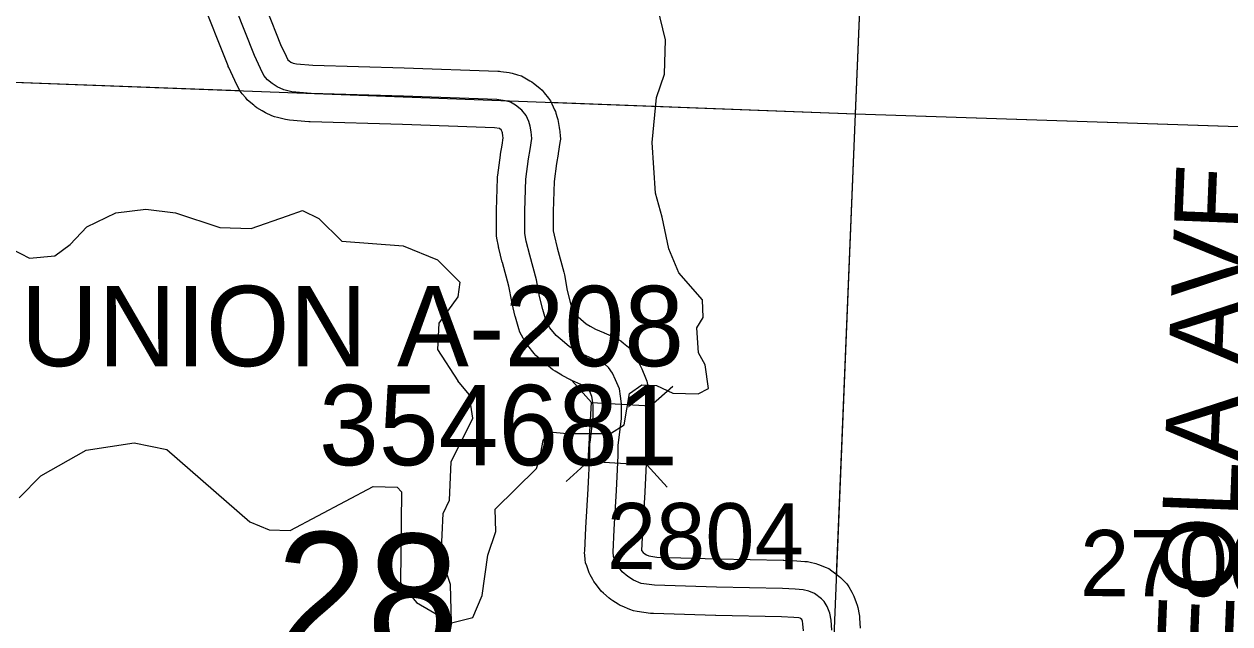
# Model space of a CAD drawing. Extents: x -157.2 to -99.3, y 12.2 to 46.2.
# Drawn here: x -118.286 to -117.012, y 35.824 to 36.459 of the extents above; entities that cross this region are included whole.
import ezdxf

# ---------------------------------------------------------------- set-up
doc = ezdxf.new("R2010")
doc.units = 0
for name, color, linetype in [('tdCoHydroRiver', 7, 'Continuous'), ('tdCoSecRdNmbr', 7, 'Continuous'), ('tdCoSecRdTxt', 7, 'Continuous'), ('tdCoSecRteBand', 7, 'Continuous'), ('tdCoSecRteCL', 7, 'Continuous'), ('tdCoSectLine', 7, 'Continuous'), ('tdCoSectLinePart', 7, 'Continuous'), ('tdCoSectNmbr', 7, 'Continuous'), ('tdCoStrucSec', 7, 'Continuous'), ('tdCoStrucSecCoName', 7, 'Continuous'), ('tdCoStrucSecFHWANum', 7, 'Continuous'), ('tdCoSurfGravel', 7, 'Continuous')]:
    doc.layers.add(name, color=color, linetype=linetype)

msp = doc.modelspace()

# ---------------------------------------------------------------- linework, layer by layer
at = {"layer": 'tdCoHydroRiver'}
for points in [[(-117.563, 36.0731), (-117.5665, 36.0981), (-117.5737, 36.1107), (-117.5755, 36.1372), (-117.5687, 36.148), (-117.5694, 36.1668), (-117.5946, 36.1953), (-117.605, 36.2209), (-117.612, 36.2542), (-117.6192, 36.2797), (-117.6225, 36.3334), (-117.618, 36.3807), (-117.6095, 36.4057), (-117.6085, 36.442), (-117.617, 36.4769)], [(-118.2996, 36.2208), (-118.2809, 36.2108), (-118.254, 36.2132), (-118.2379, 36.2254), (-118.22, 36.2439), (-118.1896, 36.2588), (-118.1579, 36.2627), (-118.1265, 36.2587), (-118.0795, 36.2432), (-118.0464, 36.2423), (-118.0082, 36.2555), (-117.9922, 36.2614), (-117.9751, 36.253), (-117.9505, 36.2287), (-117.8859, 36.2238), (-117.8495, 36.2092), (-117.8259, 36.1854), (-117.8281, 36.1698), (-117.8481, 36.1421), (-117.8496, 36.1142), (-117.8279, 36.0811)], [(-117.8346, 35.825), (-117.8359, 35.8657), (-117.8456, 35.8956), (-117.8436, 35.9409), (-117.8367, 35.9547), (-117.8349, 35.9953), (-117.8123, 36.0416), (-117.8159, 36.0667), (-117.8279, 36.0811)], [(-117.8346, 35.825), (-117.8123, 35.8307), (-117.8022, 35.8541), (-117.7963, 35.8965), (-117.7877, 35.9216), (-117.7887, 35.9453), (-117.7449, 35.9882), (-117.7414, 35.9992), (-117.7378, 36.018), (-117.7312, 36.0273), (-117.7123, 36.0252), (-117.6666, 36.0255), (-117.6521, 36.0346), (-117.6465, 36.0676), (-117.6336, 36.0767)], [(-117.6336, 36.0767), (-117.6179, 36.0763)], [(-117.6179, 36.0763), (-117.6007, 36.0679), (-117.5739, 36.0672)], [(-117.5739, 36.0672), (-117.563, 36.0731)], [(-118.2916, 35.9574), (-118.2689, 35.9805), (-118.2209, 36.0076), (-118.1701, 36.0156), (-118.1356, 36.0084), (-118.0478, 35.9318), (-118.0275, 35.9234), (-118.0054, 35.9228), (-117.9174, 35.9693), (-117.8922, 35.9686), (-117.8876, 35.9637), (-117.8886, 35.8675), (-117.8718, 35.8465), (-117.8346, 35.825)], [(-117.8346, 35.825), (-117.8382, 35.8062), (-117.8532, 35.7766), (-117.8781, 35.7347), (-117.9169, 35.6995), (-117.9284, 35.6824), (-117.9402, 35.6543), (-117.9364, 35.6211), (-117.929, 35.602), (-117.8855, 35.5787), (-117.8406, 35.5443), (-117.7908, 35.5193), (-117.7258, 35.4749), (-117.6812, 35.4343), (-117.6486, 35.4129), (-117.593, 35.3687), (-117.5732, 35.3445), (-117.5672, 35.3317), (-117.5629, 35.3143), (-117.5448, 35.2838), (-117.4543, 35.1898), (-117.3111, 35.0597)]]:
    msp.add_lwpolyline(points, dxfattribs=at)
at = {"layer": 'tdCoSecRteBand'}
for points in [[(-118.0444, 36.5106), (-118.0154, 36.4371), (-118.0095, 36.4245), (-118.0076, 36.4207), (-118.0064, 36.4197), (-118.0044, 36.4184), (-118.0021, 36.4173), (-117.9986, 36.4165), (-117.9813, 36.4151), (-117.8847, 36.4121), (-117.8847, 36.4121), (-117.8846, 36.4121), (-117.7857, 36.4087), (-117.7841, 36.4086), (-117.7825, 36.4084), (-117.7739, 36.4072), (-117.7722, 36.4069), (-117.7706, 36.4065), (-117.7649, 36.405), (-117.7608, 36.4039), (-117.7572, 36.4018), (-117.7518, 36.3986), (-117.7498, 36.3974), (-117.7481, 36.396), (-117.7414, 36.3906), (-117.7388, 36.3885), (-117.7367, 36.3858), (-117.7323, 36.3802), (-117.7302, 36.3774), (-117.7287, 36.3742), (-117.7257, 36.3678), (-117.7249, 36.3661), (-117.7244, 36.3643), (-117.7229, 36.3596), (-117.7222, 36.3575), (-117.7219, 36.3553), (-117.7209, 36.3491), (-117.7208, 36.3484), (-117.7207, 36.3476), (-117.7199, 36.3407), (-117.7195, 36.3369), (-117.7201, 36.3331), (-117.7218, 36.3215), (-117.7219, 36.3212), (-117.7219, 36.3209), (-117.7236, 36.3112), (-117.7262, 36.2921), (-117.7272, 36.2604), (-117.7272, 36.2398), (-117.7263, 36.2351), (-117.723, 36.2219), (-117.7159, 36.196), (-117.7155, 36.1947), (-117.7153, 36.1934), (-117.7123, 36.1766), (-117.7092, 36.1642), (-117.7068, 36.1558), (-117.706, 36.1543), (-117.7026, 36.1502), (-117.6983, 36.1466), (-117.6982, 36.1465), (-117.698, 36.1463), (-117.6925, 36.1415), (-117.6883, 36.139), (-117.6824, 36.1359), (-117.6739, 36.1322), (-117.6737, 36.1321), (-117.6735, 36.132), (-117.6659, 36.1286), (-117.6654, 36.1284), (-117.6648, 36.1281), (-117.6589, 36.1251), (-117.6556, 36.1235), (-117.6528, 36.1211), (-117.6494, 36.1181), (-117.6463, 36.1155), (-117.6441, 36.1122), (-117.6399, 36.106), (-117.6386, 36.1042), (-117.6377, 36.1022), (-117.6342, 36.0951), (-117.6339, 36.0944), (-117.6336, 36.0937), (-117.6296, 36.0843), (-117.6282, 36.0809), (-117.6276, 36.0773), (-117.6264, 36.0694), (-117.6263, 36.0689), (-117.6263, 36.0685), (-117.6253, 36.0606), (-117.6251, 36.0587), (-117.6251, 36.0569), (-117.6251, 36.0413), (-117.6251, 36.0395), (-117.6253, 36.0378), (-117.6285, 36.0107), (-117.6285, 36.0021), (-117.6285, 36.0014), (-117.6286, 36.0007), (-117.6303, 35.9637), (-117.6303, 35.9635), (-117.6303, 35.9633), (-117.6328, 35.9223), (-117.6338, 35.9017), (-117.6338, 35.9016), (-117.6323, 35.8996), (-117.6305, 35.898), (-117.6286, 35.8969), (-117.6263, 35.8959), (-117.6178, 35.8947), (-117.5539, 35.8928), (-117.4843, 35.8913), (-117.4838, 35.8913), (-117.4833, 35.8913), (-117.4697, 35.8905), (-117.4696, 35.8905), (-117.4696, 35.8905), (-117.4612, 35.89), (-117.4584, 35.8899), (-117.4557, 35.8892), (-117.4498, 35.8877), (-117.4478, 35.8872), (-117.4459, 35.8864), (-117.4397, 35.884), (-117.4359, 35.8824), (-117.4326, 35.8799), (-117.4252, 35.8743), (-117.4237, 35.8731), (-117.4223, 35.8717), (-117.4196, 35.869), (-117.4169, 35.8663), (-117.4149, 35.863), (-117.4117, 35.8576), (-117.4105, 35.8555), (-117.4096, 35.8533), (-117.4069, 35.8464), (-117.406, 35.8439), (-117.4054, 35.8413), (-117.404, 35.8339), (-117.4036, 35.832), (-117.4034, 35.8301), (-117.4027, 35.8195)], [(-117.4626, 35.8166), (-117.4632, 35.824), (-117.4637, 35.8269), (-117.4645, 35.8287), (-117.4659, 35.8298), (-117.4663, 35.83), (-117.4675, 35.8303), (-117.473, 35.8306), (-117.486, 35.8313), (-117.5553, 35.8328), (-117.5555, 35.8328), (-117.5556, 35.8328), (-117.6212, 35.8348), (-117.6228, 35.8348), (-117.6245, 35.835), (-117.6385, 35.837), (-117.6424, 35.8376), (-117.6461, 35.8391), (-117.6542, 35.8426), (-117.6564, 35.8435), (-117.6584, 35.8447), (-117.6643, 35.8484), (-117.6664, 35.8497), (-117.6682, 35.8513), (-117.6741, 35.8565), (-117.6764, 35.8585), (-117.6782, 35.8609), (-117.6829, 35.8671), (-117.6842, 35.8688), (-117.6853, 35.8708), (-117.688, 35.8757), (-117.6892, 35.8779), (-117.69, 35.8802), (-117.6918, 35.8852), (-117.6929, 35.8885), (-117.6933, 35.8919), (-117.6938, 35.8966), (-117.694, 35.899), (-117.6939, 35.9013), (-117.6927, 35.9255), (-117.6927, 35.9256), (-117.6927, 35.9257), (-117.6902, 35.9667), (-117.6885, 36.0028), (-117.6885, 36.0125), (-117.6885, 36.0143), (-117.6883, 36.016), (-117.6851, 36.0431), (-117.6851, 36.055), (-117.6858, 36.0606), (-117.6864, 36.0644), (-117.6886, 36.0697), (-117.6906, 36.0739), (-117.6911, 36.0742), (-117.6981, 36.0773), (-117.7075, 36.0814), (-117.7086, 36.0819), (-117.7096, 36.0824), (-117.717, 36.0864), (-117.7176, 36.0867), (-117.7181, 36.087), (-117.7252, 36.0912), (-117.7277, 36.0926), (-117.7298, 36.0944), (-117.7372, 36.1009), (-117.7435, 36.1062), (-117.7456, 36.108), (-117.7473, 36.1101), (-117.754, 36.1183), (-117.7556, 36.1202), (-117.7568, 36.1224), (-117.7608, 36.1293), (-117.7626, 36.1325), (-117.7636, 36.1361), (-117.7671, 36.1484), (-117.7672, 36.1488), (-117.7673, 36.1492), (-117.7707, 36.163), (-117.771, 36.164), (-117.7711, 36.165), (-117.7741, 36.1814), (-117.7809, 36.2063), (-117.781, 36.2065), (-117.7811, 36.2068), (-117.7848, 36.2214), (-117.785, 36.2224), (-117.7852, 36.2235), (-117.7867, 36.2319), (-117.7872, 36.2345), (-117.7872, 36.2371), (-117.7872, 36.2608), (-117.7872, 36.2612), (-117.7872, 36.2617), (-117.7862, 36.2955), (-117.7861, 36.2971), (-117.7859, 36.2987), (-117.7829, 36.3199), (-117.7829, 36.3204), (-117.7828, 36.3208), (-117.7811, 36.3306), (-117.78, 36.3381), (-117.7803, 36.3404), (-117.7808, 36.3436), (-117.781, 36.3444), (-117.7817, 36.3459), (-117.7819, 36.3462), (-117.7841, 36.348), (-117.7894, 36.3488), (-117.8866, 36.3522), (-117.984, 36.3551), (-117.9848, 36.3551), (-117.9856, 36.3552), (-118.0058, 36.3569), (-118.0079, 36.3571), (-118.01, 36.3576), (-118.0186, 36.3596), (-118.0217, 36.3603), (-118.0245, 36.3616), (-118.0314, 36.3648), (-118.0332, 36.3656), (-118.0349, 36.3667), (-118.0403, 36.3701), (-118.0421, 36.3713), (-118.0437, 36.3726), (-118.0486, 36.3768), (-118.0506, 36.3785), (-118.0522, 36.3804), (-118.0559, 36.3849), (-118.0581, 36.3876), (-118.0597, 36.3907), (-118.0634, 36.3981), (-118.0636, 36.3985), (-118.0638, 36.3989), (-118.0702, 36.4127), (-118.0706, 36.4135), (-118.0709, 36.4143), (-118.1001, 36.4882)]]:
    msp.add_lwpolyline(points, dxfattribs=at)
at = {"layer": 'tdCoSecRteCL'}
msp.add_lwpolyline([(-117.4326, 35.8174), (-117.4334, 35.828), (-117.4348, 35.8354), (-117.4376, 35.8423), (-117.4408, 35.8477), (-117.4435, 35.8505), (-117.4509, 35.8561), (-117.457, 35.8586), (-117.463, 35.8601), (-117.4713, 35.8606), (-117.4849, 35.8613), (-117.5547, 35.8628), (-117.6203, 35.8648), (-117.6344, 35.8667), (-117.6425, 35.8702), (-117.6484, 35.8739), (-117.6543, 35.8791), (-117.659, 35.8852), (-117.6617, 35.8902), (-117.6635, 35.8951), (-117.6639, 35.8998), (-117.6627, 35.9239), (-117.6602, 35.9651), (-117.6585, 36.0021), (-117.6585, 36.0125), (-117.6551, 36.0413), (-117.6551, 36.0569), (-117.6561, 36.0648), (-117.6573, 36.0726), (-117.6612, 36.082), (-117.6647, 36.0892), (-117.6689, 36.0953), (-117.6723, 36.0983), (-117.6782, 36.1013), (-117.6859, 36.1047), (-117.6955, 36.1089), (-117.7029, 36.1128), (-117.7101, 36.117), (-117.7177, 36.1237), (-117.7241, 36.1291), (-117.7308, 36.1373), (-117.7347, 36.1442), (-117.7382, 36.1565), (-117.7416, 36.1703), (-117.7448, 36.1881), (-117.752, 36.2142), (-117.7557, 36.2287), (-117.7572, 36.2371), (-117.7572, 36.2608), (-117.7562, 36.2946), (-117.7532, 36.3158), (-117.7515, 36.3259), (-117.7498, 36.3375), (-117.7505, 36.3444), (-117.7515, 36.3506), (-117.753, 36.3553), (-117.7559, 36.3617), (-117.7604, 36.3673), (-117.767, 36.3728), (-117.7725, 36.376), (-117.7781, 36.3775), (-117.7868, 36.3787), (-117.8856, 36.3821), (-117.9831, 36.3851), (-118.0033, 36.3868), (-118.0119, 36.3888), (-118.0188, 36.392), (-118.0242, 36.3955), (-118.0292, 36.3996), (-118.0329, 36.4041), (-118.0366, 36.4115), (-118.043, 36.4253), (-118.0723, 36.4995)], dxfattribs=at)
at = {"layer": 'tdCoSectLine'}
for points in [[(-117.4078, 36.3637), (-117.3665, 37.3572)], [(-118.4014, 36.4011), (-117.4078, 36.3637)], [(-117.4487, 35.3607), (-117.4078, 36.3637)], [(-117.4078, 36.3637), (-116.4069, 36.3304)]]:
    msp.add_lwpolyline(points, dxfattribs=at)
at = {"layer": 'tdCoSectLinePart'}
for points in [[(-117.4078, 36.3637), (-117.3677, 37.3271)], [(-118.4014, 36.4011), (-118.0585, 36.3882)], [(-117.7312, 36.3759), (-117.4078, 36.3637)], [(-117.4277, 35.8753), (-117.4078, 36.3637)], [(-117.4078, 36.3637), (-116.9394, 36.3481)]]:
    msp.add_lwpolyline(points, dxfattribs=at)
at = {"layer": 'tdCoStrucSec'}
for p, q in [((-117.6867, 36.0581), (-117.7076, 36.0814)), ((-117.6242, 36.0545), (-117.6009, 36.0754)), ((-117.6903, 35.9956), (-117.7136, 35.9747)), ((-117.6278, 35.992), (-117.6069, 35.9687))]:
    msp.add_line(p, q, dxfattribs=at)
msp.add_lwpolyline([(-117.6903, 35.9956), (-117.6867, 36.0581), (-117.6242, 36.0545), (-117.6278, 35.992)], close=True, dxfattribs=at)
at = {"layer": 'tdCoSurfGravel'}
msp.add_lwpolyline([(-117.4326, 35.8174), (-117.4334, 35.828), (-117.4348, 35.8354), (-117.4376, 35.8423), (-117.4408, 35.8477), (-117.4435, 35.8505), (-117.4509, 35.8561), (-117.457, 35.8586), (-117.463, 35.8601), (-117.4713, 35.8606), (-117.4849, 35.8613), (-117.5547, 35.8628), (-117.6203, 35.8648), (-117.6344, 35.8667), (-117.6425, 35.8702), (-117.6484, 35.8739), (-117.6543, 35.8791), (-117.659, 35.8852), (-117.6617, 35.8902), (-117.6635, 35.8951), (-117.6639, 35.8998), (-117.6627, 35.9239), (-117.6602, 35.9651), (-117.6585, 36.0021), (-117.6585, 36.0125), (-117.6551, 36.0413), (-117.6551, 36.0569), (-117.6561, 36.0648), (-117.6573, 36.0726), (-117.6612, 36.082), (-117.6647, 36.0892), (-117.6689, 36.0953), (-117.6723, 36.0983), (-117.6782, 36.1013), (-117.6859, 36.1047), (-117.6955, 36.1089), (-117.7029, 36.1128), (-117.7101, 36.117), (-117.7177, 36.1237), (-117.7241, 36.1291), (-117.7308, 36.1373), (-117.7347, 36.1442), (-117.7382, 36.1565), (-117.7416, 36.1703), (-117.7448, 36.1881), (-117.752, 36.2142), (-117.7557, 36.2287), (-117.7572, 36.2371), (-117.7572, 36.2608), (-117.7562, 36.2946), (-117.7532, 36.3158), (-117.7515, 36.3259), (-117.7498, 36.3375), (-117.7505, 36.3444), (-117.7515, 36.3506), (-117.753, 36.3553), (-117.7559, 36.3617), (-117.7604, 36.3673), (-117.767, 36.3728), (-117.7725, 36.376), (-117.7781, 36.3775), (-117.7868, 36.3787), (-117.8856, 36.3821), (-117.9831, 36.3851), (-118.0033, 36.3868), (-118.0119, 36.3888), (-118.0188, 36.392), (-118.0242, 36.3955), (-118.0292, 36.3996), (-118.0329, 36.4041), (-118.0366, 36.4115), (-118.043, 36.4253), (-118.0723, 36.4995)], dxfattribs=at)

# ---------------------------------------------------------------- texts
at = {"layer": 'tdCoSecRdNmbr'}
for s, rotation, p in [('2804', 359.9096, (-117.6706, 35.8819)), ('2706', 359.9099, (-117.1704, 35.8533))]:
    msp.add_text(s, height=0.07, rotation=rotation, dxfattribs=at).set_placement(p)
at = {"layer": 'tdCoSecRdTxt'}
msp.add_text('OSCEOLA AVE', height=0.08, rotation=87.6924, dxfattribs=at).set_placement((-117.0191, 35.5497))
at = {"layer": 'tdCoSectNmbr'}
msp.add_text('28', height=0.13, rotation=358.9093, dxfattribs=at).set_placement((-118.0217, 35.7919))
at = {"layer": 'tdCoStrucSecCoName'}
msp.add_text('UNION A-208', height=0.085, dxfattribs=at).set_placement((-118.2901, 36.0966))
at = {"layer": 'tdCoStrucSecFHWANum'}
msp.add_text('354681', height=0.085, dxfattribs=at).set_placement((-117.9748, 35.9918))

doc.saveas('drawing.dxf')
